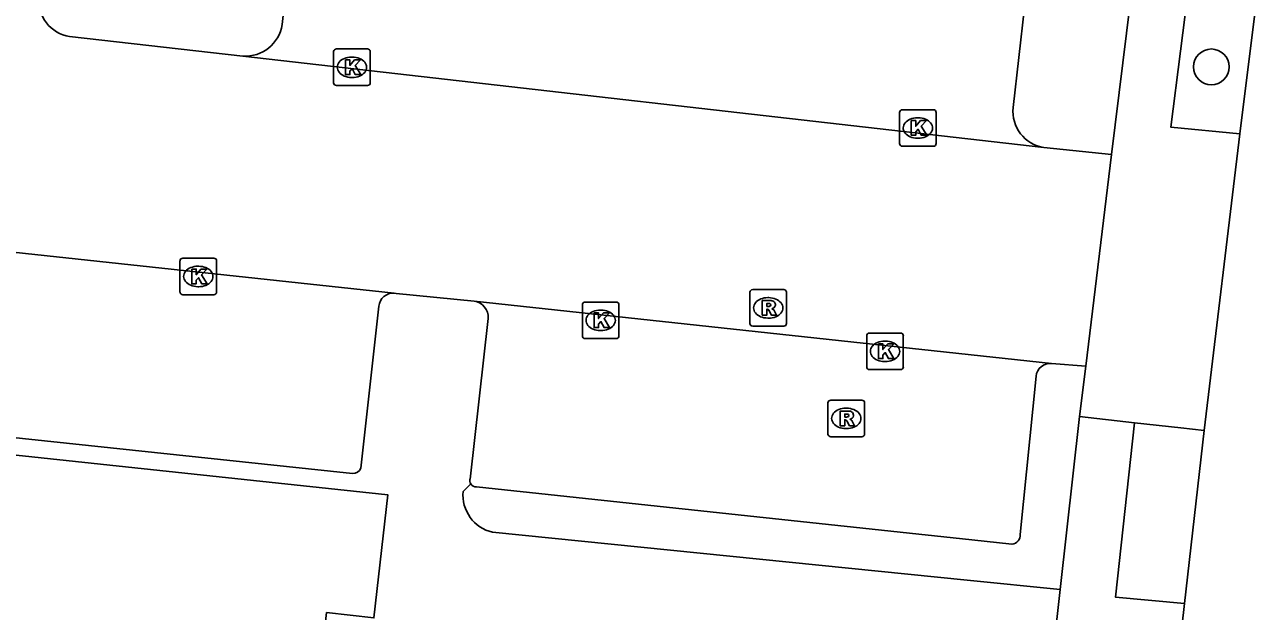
# Model space of a CAD drawing. Extents: x 162026 to 163499, y 387297 to 388169.
# Drawn here: x 162161.78 to 162195.29, y 387941.9 to 387957.96 of the extents above; entities that cross this region are included whole.
import ezdxf

# ---------------------------------------------------------------- set-up
doc = ezdxf.new("R2010")
doc.units = 0
for name, color, linetype in [('IMGEO_Boom', 7, 'Continuous'), ('IMGEO_Kolk', 7, 'Continuous'), ('IMGEO_Pand', 7, 'Continuous'), ('IMGEO_Parkeervlak_open', 7, 'Continuous'), ('IMGEO_Rijbaan_lokaal_open', 7, 'Continuous'), ('IMGEO_Rioolput', 7, 'Continuous'), ('IMGEO_Voetpad_open', 7, 'Continuous')]:
    doc.layers.add(name, color=color, linetype=linetype)

msp = doc.modelspace()

# ---------------------------------------------------------------- linework, layer by layer
at = {"layer": 'IMGEO_Boom'}
msp.add_circle((162194.243, 387956.8), 0.489, dxfattribs=at)
at = {"layer": 'IMGEO_Kolk'}
for p, q in [((162170.233, 387956.364), (162170.233, 387957.216)), ((162170.308, 387957.29), (162171.16, 387957.29)), ((162170.721, 387957.07), (162170.746, 387957.07)), ((162171.234, 387957.216), (162171.234, 387956.364)), ((162170.744, 387956.51), (162170.719, 387956.51)), ((162171.16, 387956.29), (162170.308, 387956.29)), ((162185.714, 387954.703), (162185.714, 387955.555)), ((162185.789, 387955.629), (162186.641, 387955.629)), ((162186.202, 387955.409), (162186.227, 387955.409)), ((162186.715, 387955.555), (162186.715, 387954.703)), ((162186.225, 387954.849), (162186.2, 387954.849)), ((162186.641, 387954.629), (162185.789, 387954.629)), ((162166.03, 387950.641), (162166.03, 387951.493)), ((162166.105, 387951.567), (162166.957, 387951.567)), ((162167.031, 387951.493), (162167.031, 387950.641)), ((162166.518, 387951.347), (162166.543, 387951.347)), ((162166.541, 387950.787), (162166.516, 387950.787)), ((162166.957, 387950.567), (162166.105, 387950.567)), ((162177.112, 387950.368), (162177.964, 387950.368)), ((162177.037, 387949.442), (162177.037, 387950.294)), ((162177.525, 387950.148), (162177.55, 387950.148)), ((162178.038, 387950.294), (162178.038, 387949.442)), ((162177.964, 387949.368), (162177.112, 387949.368)), ((162177.548, 387949.588), (162177.523, 387949.588)), ((162184.816, 387948.594), (162184.816, 387949.446)), ((162184.891, 387949.52), (162185.743, 387949.52)), ((162185.817, 387949.446), (162185.817, 387948.594)), ((162185.304, 387949.3), (162185.329, 387949.3)), ((162185.327, 387948.74), (162185.302, 387948.74)), ((162185.743, 387948.52), (162184.891, 387948.52))]:
    msp.add_line(p, q, dxfattribs=at)
for points in [[(162170.233, 387956.364), (162170.233, 387957.216)], [(162170.308, 387957.29), (162171.16, 387957.29)], [(162171.234, 387957.216), (162171.234, 387956.364)], [(162170.554, 387956.99), (162170.677, 387956.99), (162170.677, 387956.839), (162170.807, 387956.99), (162170.971, 387956.99), (162170.825, 387956.839), (162170.978, 387956.59), (162170.826, 387956.59), (162170.741, 387956.754), (162170.677, 387956.687), (162170.677, 387956.59), (162170.554, 387956.59), (162170.554, 387956.99)], [(162171.16, 387956.29), (162170.308, 387956.29)], [(162185.714, 387954.703), (162185.714, 387955.555)], [(162185.789, 387955.629), (162186.641, 387955.629)], [(162186.715, 387955.555), (162186.715, 387954.703)], [(162186.035, 387955.329), (162186.158, 387955.329), (162186.158, 387955.178), (162186.288, 387955.329), (162186.452, 387955.329), (162186.306, 387955.178), (162186.459, 387954.929), (162186.307, 387954.929), (162186.222, 387955.093), (162186.158, 387955.026), (162186.158, 387954.929), (162186.035, 387954.929), (162186.035, 387955.329)], [(162186.641, 387954.629), (162185.789, 387954.629)], [(162166.03, 387950.641), (162166.03, 387951.493)], [(162166.105, 387951.567), (162166.957, 387951.567)], [(162167.031, 387951.493), (162167.031, 387950.641)], [(162166.351, 387951.267), (162166.474, 387951.267), (162166.474, 387951.116), (162166.604, 387951.267), (162166.768, 387951.267), (162166.622, 387951.116), (162166.775, 387950.867), (162166.623, 387950.867), (162166.538, 387951.031), (162166.474, 387950.964), (162166.474, 387950.867), (162166.351, 387950.867), (162166.351, 387951.267)], [(162166.957, 387950.567), (162166.105, 387950.567)], [(162177.112, 387950.368), (162177.964, 387950.368)], [(162177.037, 387949.442), (162177.037, 387950.294)], [(162177.358, 387950.068), (162177.481, 387950.068), (162177.481, 387949.917), (162177.611, 387950.068), (162177.775, 387950.068), (162177.629, 387949.917), (162177.782, 387949.668), (162177.63, 387949.668), (162177.545, 387949.832), (162177.481, 387949.765), (162177.481, 387949.668), (162177.358, 387949.668), (162177.358, 387950.068)], [(162178.038, 387950.294), (162178.038, 387949.442)], [(162177.964, 387949.368), (162177.112, 387949.368)], [(162184.816, 387948.594), (162184.816, 387949.446)], [(162184.891, 387949.52), (162185.743, 387949.52)], [(162185.817, 387949.446), (162185.817, 387948.594)], [(162185.137, 387949.22), (162185.26, 387949.22), (162185.26, 387949.069), (162185.39, 387949.22), (162185.554, 387949.22), (162185.408, 387949.069), (162185.561, 387948.82), (162185.409, 387948.82), (162185.324, 387948.984), (162185.26, 387948.917), (162185.26, 387948.82), (162185.137, 387948.82), (162185.137, 387949.22)], [(162185.743, 387948.52), (162184.891, 387948.52)]]:
    msp.add_lwpolyline(points, dxfattribs=at)
for centre, start, end in [((162170.31, 387957.214), 91.552, 178.448), ((162170.31, 387957.214), 91.552, 178.448), ((162171.158, 387957.214), 1.552, 88.448), ((162171.158, 387957.214), 1.552, 88.448), ((162170.31, 387956.366), 181.552, 268.448), ((162170.31, 387956.366), 181.552, 268.448), ((162171.158, 387956.366), 271.552, 358.448), ((162171.158, 387956.366), 271.552, 358.448), ((162185.791, 387955.553), 91.552, 178.448), ((162185.791, 387955.553), 91.552, 178.448), ((162186.639, 387955.553), 1.552, 88.448), ((162186.639, 387955.553), 1.552, 88.448), ((162185.791, 387954.705), 181.552, 268.448), ((162185.791, 387954.705), 181.552, 268.448), ((162186.639, 387954.705), 271.552, 358.448), ((162186.639, 387954.705), 271.552, 358.448), ((162166.107, 387951.491), 91.552, 178.448), ((162166.107, 387951.491), 91.552, 178.448), ((162166.955, 387951.491), 1.552, 88.448), ((162166.955, 387951.491), 1.552, 88.448), ((162166.107, 387950.643), 181.552, 268.448), ((162166.107, 387950.643), 181.552, 268.448), ((162166.955, 387950.643), 271.552, 358.448), ((162166.955, 387950.643), 271.552, 358.448), ((162177.114, 387950.292), 91.552, 178.448), ((162177.114, 387950.292), 91.552, 178.448), ((162177.962, 387950.292), 1.552, 88.448), ((162177.962, 387950.292), 1.552, 88.448), ((162177.114, 387949.444), 181.552, 268.448), ((162177.114, 387949.444), 181.552, 268.448), ((162177.962, 387949.444), 271.552, 358.448), ((162177.962, 387949.444), 271.552, 358.448), ((162184.893, 387949.444), 91.552, 178.448), ((162184.893, 387949.444), 91.552, 178.448), ((162185.741, 387949.444), 1.552, 88.448), ((162185.741, 387949.444), 1.552, 88.448), ((162184.893, 387948.596), 181.552, 268.448), ((162184.893, 387948.596), 181.552, 268.448), ((162185.741, 387948.596), 271.552, 358.448), ((162185.741, 387948.596), 271.552, 358.448)]:
    msp.add_arc(centre, 0.0765, start, end, dxfattribs=at)
for centre, major_axis, ratio, start_param, end_param in [((162170.72, 387956.79), (-0.387, 0.002), 0.722429, 4.712389, 7.853982), ((162170.745, 387956.79), (-0.39, 0.002), 0.717154, 1.570796, 4.712389), ((162186.201, 387955.129), (-0.387, 0.002), 0.722429, 4.712389, 7.853982), ((162186.226, 387955.129), (-0.39, 0.002), 0.717154, 1.570796, 4.712389), ((162166.517, 387951.067), (-0.387, 0.002), 0.722429, 4.712389, 7.853982), ((162166.542, 387951.067), (-0.39, 0.002), 0.717154, 1.570796, 4.712389), ((162177.524, 387949.868), (-0.387, 0.002), 0.722429, 4.712389, 7.853982), ((162177.549, 387949.868), (-0.39, 0.002), 0.717154, 1.570796, 4.712389), ((162185.303, 387949.02), (-0.387, 0.002), 0.722429, 4.712389, 7.853982), ((162185.328, 387949.02), (-0.39, 0.002), 0.717154, 1.570796, 4.712389)]:
    msp.add_ellipse(centre, major_axis=major_axis, ratio=ratio, start_param=start_param, end_param=end_param, dxfattribs=at)
at = {"layer": 'IMGEO_Pand'}
msp.add_lwpolyline([(162154.961, 387952.409), (162154.36, 387946.945), (162171.711, 387945.098), (162171.334, 387941.727), (162170.042, 387941.872), (162169.747, 387939.264), (162165.43, 387939.618), (162164.867, 387934.596)], dxfattribs=at)
at = {"layer": 'IMGEO_Parkeervlak_open'}
for points in [[(162168.825, 387957.959), (162169.273, 387962.029)], [(162188.821, 387955.689), (162189.287, 387959.801)], [(162189.447, 387948.337), (162189.014, 387944.013)], [(162188.79, 387943.744), (162187.693, 387943.863), (162174.141, 387945.309)]]:
    msp.add_lwpolyline(points, dxfattribs=at)
for centre, radius, start, end in [((162167.821, 387958.108), 1.015, 265.8132, 351.5453), ((162189.82, 387955.583), 1.004, 173.9611, 261.0701), ((162189.842, 387948.294), 0.397, 85.5998, 173.8255), ((162174.143, 387945.491), 0.182, 211.5265, 269.226), ((162188.766, 387943.992), 0.249, 275.5628, 4.868)]:
    msp.add_arc(centre, radius, start, end, dxfattribs=at)
at = {"layer": 'IMGEO_Rijbaan_lokaal_open'}
for points in [[(162195.555, 387959.213), (162195.019, 387954.965)], [(162167.747, 387957.096), (162163.008, 387957.628)], [(162189.664, 387954.591), (162167.747, 387957.096)], [(162194.051, 387946.85), (162195.019, 387954.965)], [(162191.516, 387954.405), (162189.664, 387954.591)], [(162191.516, 387954.405), (162190.807, 387948.616)], [(162160.612, 387951.825), (162171.888, 387950.611)], [(162171.888, 387950.611), (162171.945, 387950.605), (162174.081, 387950.393)], [(162174.081, 387950.393), (162189.872, 387948.69)], [(162189.872, 387948.69), (162190.807, 387948.616)], [(162194.051, 387946.85), (162193.511, 387942.119)], [(162193.511, 387942.119), (162193.238, 387939.698)]]:
    msp.add_lwpolyline(points, dxfattribs=at)
msp.add_arc((162163.182, 387958.636), 1.023, 175.8798, 260.2286, dxfattribs=at)
at = {"layer": 'IMGEO_Rioolput'}
for p, q in [((162181.696, 387950.708), (162182.548, 387950.708)), ((162181.621, 387949.782), (162181.621, 387950.634)), ((162182.109, 387950.488), (162182.134, 387950.488)), ((162182.622, 387950.634), (162182.622, 387949.782)), ((162182.548, 387949.708), (162181.696, 387949.708)), ((162182.132, 387949.928), (162182.107, 387949.928)), ((162183.831, 387947.684), (162184.683, 387947.684)), ((162183.756, 387946.758), (162183.756, 387947.61)), ((162184.244, 387947.464), (162184.269, 387947.464)), ((162184.757, 387947.61), (162184.757, 387946.758)), ((162184.683, 387946.684), (162183.831, 387946.684)), ((162184.267, 387946.904), (162184.242, 387946.904))]:
    msp.add_line(p, q, dxfattribs=at)
for points in [[(162181.696, 387950.708), (162182.548, 387950.708)], [(162181.621, 387949.782), (162181.621, 387950.634)], [(162182.21, 387950.406), (162181.958, 387950.408), (162181.958, 387950.008)], [(162182.622, 387950.634), (162182.622, 387949.782)], [(162181.958, 387950.008), (162182.082, 387950.008), (162182.082, 387950.17), (162182.093, 387950.17)], [(162182.136, 387950.327), (162182.082, 387950.327), (162182.082, 387950.246)], [(162182.082, 387950.246), (162182.134, 387950.246)], [(162182.14, 387950.141), (162182.211, 387950.008), (162182.351, 387950.008), (162182.286, 387950.134)], [(162182.548, 387949.708), (162181.696, 387949.708)], [(162183.831, 387947.684), (162184.683, 387947.684)], [(162183.756, 387946.758), (162183.756, 387947.61)], [(162184.345, 387947.382), (162184.093, 387947.384), (162184.093, 387946.984)], [(162184.757, 387947.61), (162184.757, 387946.758)], [(162184.093, 387946.984), (162184.217, 387946.984), (162184.217, 387947.146), (162184.228, 387947.146)], [(162184.271, 387947.303), (162184.217, 387947.303), (162184.217, 387947.222)], [(162184.217, 387947.222), (162184.269, 387947.222)], [(162184.275, 387947.117), (162184.346, 387946.984), (162184.486, 387946.984), (162184.421, 387947.11)], [(162184.683, 387946.684), (162183.831, 387946.684)]]:
    msp.add_lwpolyline(points, dxfattribs=at)
for centre, radius, start, end in [((162181.698, 387950.632), 0.0765, 91.552, 178.448), ((162181.698, 387950.632), 0.0765, 91.552, 178.448), ((162182.546, 387950.632), 0.0765, 1.552, 88.448), ((162182.546, 387950.632), 0.0765, 1.552, 88.448), ((162182.209, 387950.296), 0.109, 350.3612, 89.416), ((162182.092, 387950.117), 0.0533, 26.0293, 88.6989), ((162182.118, 387950.435), 0.19, 274.7715, 282.9687), ((162182.142, 387950.231), 0.0964, 77.0061, 93.1865), ((162182.156, 387950.288), 0.0378, 276.6634, 79.6772), ((162182.207, 387950.296), 0.112, 277.5842, 350.9817), ((162182.191, 387950.081), 0.108, 29.5134, 73.7905), ((162181.698, 387949.784), 0.0765, 181.552, 268.448), ((162181.698, 387949.784), 0.0765, 181.552, 268.448), ((162182.546, 387949.784), 0.0765, 271.552, 358.448), ((162182.546, 387949.784), 0.0765, 271.552, 358.448), ((162183.833, 387947.608), 0.0765, 91.552, 178.448), ((162183.833, 387947.608), 0.0765, 91.552, 178.448), ((162184.681, 387947.608), 0.0765, 1.552, 88.448), ((162184.681, 387947.608), 0.0765, 1.552, 88.448), ((162184.344, 387947.272), 0.109, 350.3612, 89.416), ((162184.227, 387947.093), 0.0533, 26.0293, 88.6989), ((162184.253, 387947.411), 0.19, 274.7715, 282.9687), ((162184.277, 387947.207), 0.0964, 77.0061, 93.1865), ((162184.291, 387947.264), 0.0378, 276.6634, 79.6772), ((162184.342, 387947.272), 0.112, 277.5842, 350.9817), ((162184.326, 387947.057), 0.108, 29.5134, 73.7905), ((162183.833, 387946.76), 0.0765, 181.552, 268.448), ((162183.833, 387946.76), 0.0765, 181.552, 268.448), ((162184.681, 387946.76), 0.0765, 271.552, 358.448), ((162184.681, 387946.76), 0.0765, 271.552, 358.448)]:
    msp.add_arc(centre, radius, start, end, dxfattribs=at)
for centre, major_axis, ratio, start_param, end_param in [((162182.108, 387950.208), (-0.387, 0.002), 0.722429, 4.712389, 7.853982), ((162182.133, 387950.208), (-0.39, 0.002), 0.717154, 1.570796, 4.712389), ((162184.243, 387947.184), (-0.387, 0.002), 0.722429, 4.712389, 7.853982), ((162184.268, 387947.184), (-0.39, 0.002), 0.717154, 1.570796, 4.712389)]:
    msp.add_ellipse(centre, major_axis=major_axis, ratio=ratio, start_param=start_param, end_param=end_param, dxfattribs=at)
at = {"layer": 'IMGEO_Voetpad_open'}
for points in [[(162192.14, 387959.482), (162192.131, 387959.426), (162191.516, 387954.405)], [(162195.019, 387954.965), (162193.133, 387955.152), (162193.664, 387959.321)], [(162171.466, 387950.255), (162170.974, 387945.825)], [(162173.964, 387945.523), (162174.46, 387949.92)], [(162190.807, 387948.616), (162190.639, 387947.238)], [(162190.111, 387942.504), (162190.639, 387947.238)], [(162190.639, 387947.238), (162192.142, 387947.067)], [(162192.142, 387947.067), (162191.619, 387942.299), (162193.511, 387942.119)], [(162192.142, 387947.067), (162193.408, 387946.923), (162194.051, 387946.85)], [(162170.753, 387945.676), (162161.122, 387946.697)], [(162173.988, 387945.396), (162173.772, 387945.188)], [(162174.582, 387944.07), (162187.562, 387942.761), (162190.111, 387942.504)], [(162189.837, 387940.051), (162190.111, 387942.504)]]:
    msp.add_lwpolyline(points, dxfattribs=at)
for centre, radius, start, end in [((162171.873, 387950.201), 0.411, 87.9118, 172.3903), ((162174.006, 387949.945), 0.454, 356.8508, 80.5574), ((162170.769, 387945.891), 0.216, 265.8453, 342.1311), ((162174.137, 387945.49), 0.177, 169.2246, 212.1781), ((162174.822, 387945.096), 1.054, 175.0125, 256.8347)]:
    msp.add_arc(centre, radius, start, end, dxfattribs=at)

doc.saveas('drawing.dxf')
